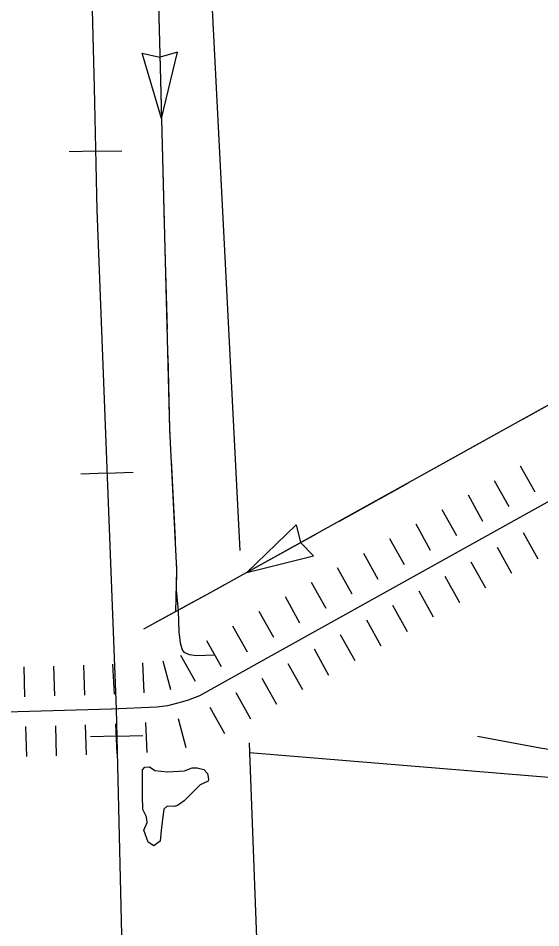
# Model space of a CAD drawing. Extents: x 1164457 to 1439835, y 1590918 to 1773502.
# Drawn here: x 1297898 to 1300519, y 1618149 to 1622712 of the extents above; entities that cross this region are included whole.
import ezdxf

# ---------------------------------------------------------------- set-up
doc = ezdxf.new("R2010")
doc.units = 0
for name, color, linetype in [('Level 29', 7, 'Continuous'), ('Level 35', 7, 'Continuous'), ('Level 4', 7, 'Continuous'), ('Level 40', 7, 'Continuous'), ('Level 43', 7, 'Continuous'), ('Level 5', 7, 'Continuous')]:
    doc.layers.add(name, color=color, linetype=linetype)

msp = doc.modelspace()

# ---------------------------------------------------------------- linework, layer by layer
at = {"layer": 'Level 29'}
for p, q in [((1300416, 1620466.3), (1300488.9, 1620335.2)), ((1300416, 1620466.3), (1300488.9, 1620335.2)), ((1300284.9, 1620393.4), (1300357.8, 1620262.3)), ((1300153.8, 1620320.5), (1300226.7, 1620189.4)), ((1300022.7, 1620247.6), (1300095.6, 1620116.5)), ((1300022.7, 1620247.6), (1300095.6, 1620116.5)), ((1299891.6, 1620174.7), (1299964.6, 1620043.6)), ((1300430.7, 1620131.2), (1300503.6, 1620000.2)), ((1299760.6, 1620101.8), (1299833.5, 1619970.7)), ((1300299.6, 1620058.3), (1300372.5, 1619927.3)), ((1299629.5, 1620028.9), (1299702.4, 1619897.8)), ((1299629.5, 1620028.9), (1299702.4, 1619897.8)), ((1299498.4, 1619956), (1299571.3, 1619824.9)), ((1300168.6, 1619985.4), (1300241.5, 1619854.3)), ((1300168.6, 1619985.4), (1300241.5, 1619854.3)), ((1300037.5, 1619912.5), (1300110.4, 1619781.4)), ((1299367.3, 1619883.1), (1299440.2, 1619752)), ((1299236.2, 1619810.2), (1299309.1, 1619679.1)), ((1299236.2, 1619810.2), (1299309.1, 1619679.1)), ((1299906.4, 1619839.6), (1299979.3, 1619708.5)), ((1299775.3, 1619766.7), (1299848.2, 1619635.6)), ((1299775.3, 1619766.7), (1299848.2, 1619635.6)), ((1299105.1, 1619737.3), (1299178, 1619606.2)), ((1299644.2, 1619693.8), (1299717.1, 1619562.7)), ((1298973.5, 1619663.5), (1299046.9, 1619532.7)), ((1298842.7, 1619590.1), (1298916.1, 1619459.3)), ((1298842.7, 1619590.1), (1298916.1, 1619459.3)), ((1299513.1, 1619620.9), (1299586, 1619489.8)), ((1299382, 1619548), (1299454.9, 1619416.9)), ((1299382, 1619548), (1299454.9, 1619416.9)), ((1298622.9, 1619488.6), (1298661.5, 1619343.6)), ((1298711.9, 1619516.7), (1298785.3, 1619385.9)), ((1297926.3, 1619457.8), (1297930.6, 1619307.9)), ((1298076.2, 1619462.1), (1298080.5, 1619312.2)), ((1298076.2, 1619462.1), (1298080.5, 1619312.2)), ((1298226.1, 1619466.4), (1298230.5, 1619316.5)), ((1298371.9, 1619470.9), (1298379, 1619321.1)), ((1298521.7, 1619478), (1298528.8, 1619328.2)), ((1298521.7, 1619478), (1298528.8, 1619328.2)), ((1299250.9, 1619475.1), (1299323.8, 1619344)), ((1299120.3, 1619401.9), (1299193.8, 1619271.1)), ((1298989.5, 1619328.5), (1299063, 1619197.7)), ((1298989.5, 1619328.5), (1299063, 1619197.7)), ((1298858.7, 1619255.1), (1298932.2, 1619124.3)), ((1298386.1, 1619171.3), (1298393.2, 1619021.4)), ((1298535.9, 1619178.3), (1298543, 1619028.5)), ((1298535.9, 1619178.3), (1298543, 1619028.5)), ((1298700.1, 1619198.7), (1298738.7, 1619053.7)), ((1297934.9, 1619157.9), (1297939.2, 1619008)), ((1298084.8, 1619162.2), (1298089.1, 1619012.3)), ((1298084.8, 1619162.2), (1298089.1, 1619012.3)), ((1298234.8, 1619166.5), (1298239.1, 1619016.6))]:
    msp.add_line(p, q, dxfattribs=at)
for points in [[(1303667.3, 1622026.9), (1302346, 1621282.3), (1299181, 1619522), (1298807.6, 1619312.4), (1298750, 1619290.8), (1298711, 1619279.2), (1298646.2, 1619261.9), (1298592.8, 1619256.1), (1298364.4, 1619245.3), (1296842.8, 1619201.5), (1296102.6, 1619182.3), (1294933.6, 1619133.5), (1294820.7, 1619125.1), (1294684.3, 1619102.8)], [(1300590, 1619038.3), (1300516, 1619050.4), (1300201.2, 1619108.8)]]:
    msp.add_lwpolyline(points, dxfattribs=at)
at = {"layer": 'Level 35'}
msp.add_lwpolyline([(1298616.2, 1618653.3), (1298610.8, 1618583.3), (1298578.2, 1618560), (1298550.3, 1618578.6), (1298529, 1618638.5), (1298545.5, 1618676.4), (1298542.2, 1618706), (1298524.1, 1618742.2), (1298520.8, 1618813), (1298520.8, 1618921.6), (1298520.8, 1618941.3), (1298534, 1618954.5), (1298557, 1618956.1), (1298583.3, 1618938), (1298647.5, 1618931.5), (1298733, 1618936.4), (1298770.9, 1618951.2), (1298795.6, 1618951.2), (1298828.5, 1618943), (1298848.2, 1618923.2), (1298853.2, 1618895.3), (1298851.5, 1618883.7), (1298810.4, 1618865.6), (1298772.5, 1618827.8), (1298729.8, 1618785), (1298696.9, 1618761.9), (1298680.4, 1618757), (1298645.9, 1618758.6), (1298627.8, 1618743.8), (1298622.8, 1618706), (1298616.2, 1618653.3)], dxfattribs=at)
at = {"layer": 'Level 4'}
for points in [[(1298646.7, 1628114), (1298790.4, 1624400.8), (1298800.9, 1624130.2), (1299009.9, 1620041.5)], [(1299056.4, 1619077.2), (1299058.2, 1619028.4), (1299102.8, 1617830.8)]]:
    msp.add_lwpolyline(points, dxfattribs=at)
at = {"layer": 'Level 40'}
for p, q in [((1298286.4, 1622043.9), (1298154.5, 1622040.8)), ((1298286.4, 1622043.9), (1298418.4, 1622046.9)), ((1298343.6, 1620429.4), (1298211.7, 1620424.3)), ((1298343.6, 1620429.4), (1298475.6, 1620434.4)), ((1298392.1, 1619110.3), (1298260.1, 1619107.1)), ((1298392.1, 1619110.3), (1298524, 1619113.4))]:
    msp.add_line(p, q, dxfattribs=at)
for points in [[(1298326.7, 1629734.2), (1298301.7, 1629654.6), (1298273.6, 1629568), (1298255.7, 1629497), (1298222.5, 1629382.3), (1298204.9, 1629290.8), (1298180, 1629175.4), (1298156.5, 1628996.3), (1298141.8, 1628856.5), (1298131.5, 1628759.7), (1298128.6, 1628662.8), (1298124.2, 1628560), (1298121.3, 1628354.6), (1298124.2, 1628162.3), (1298131.5, 1627890.9), (1298140.3, 1627495.5), (1298156.5, 1627102.1), (1298227.6, 1624373.6), (1298279, 1622364.1), (1298293.3, 1621748.4)], [(1298326.7, 1629734.2), (1298301.7, 1629654.6), (1298273.6, 1629568), (1298255.7, 1629497), (1298222.5, 1629382.3), (1298204.9, 1629290.8), (1298180, 1629175.4), (1298156.5, 1628996.3), (1298141.8, 1628856.5), (1298131.5, 1628759.7), (1298128.6, 1628662.8), (1298124.2, 1628560), (1298121.3, 1628354.6), (1298124.2, 1628162.3), (1298131.5, 1627890.9), (1298140.3, 1627495.5), (1298156.5, 1627102.1), (1298227.6, 1624373.6), (1298279, 1622364.1), (1298293.3, 1621748.4)], [(1298293.3, 1621748.4), (1298388.8, 1619245.6), (1298483.7, 1615285.7), (1298508.4, 1614470.8)], [(1298293.3, 1621748.4), (1298388.8, 1619245.6), (1298483.7, 1615285.7), (1298508.4, 1614470.8)]]:
    msp.add_lwpolyline(points, dxfattribs=at)
at = {"layer": 'Level 43'}
for p, q in [((1298617.5, 1622207.6), (1298520.2, 1622536.7)), ((1298520.2, 1622536.7), (1298609, 1622515.4)), ((1298697.8, 1622541.3), (1298610.2, 1622515.4)), ((1298617.5, 1622207.6), (1298697.8, 1622541.3)), ((1299045.5, 1619931.5), (1299292.2, 1620170)), ((1299292.2, 1620170), (1299314.4, 1620081.4)), ((1299378.5, 1620014.7), (1299315, 1620080.4)), ((1299045.5, 1619931.5), (1299378.5, 1620014.7))]:
    msp.add_line(p, q, dxfattribs=at)
for points in [[(1307317, 1631764.1), (1306515.2, 1628406), (1306483.8, 1628291.8), (1306471.6, 1628246.4), (1306468.7, 1628237.9), (1306459.4, 1628221.5), (1306439.8, 1628182.6), (1304622.7, 1624474.5), (1304226.8, 1623677.4), (1303818.9, 1622842.8), (1303762.8, 1622735.4), (1303710.6, 1622627.4), (1303678.7, 1622571.7), (1303650, 1622504.6), (1303630.9, 1622495.3), (1303573.6, 1622469.2), (1303338, 1622335), (1302796.9, 1622025.2), (1301251.4, 1621155.9), (1298860.6, 1619828.9), (1298526, 1619647.2)], [(1298445.7, 1628210.7), (1298458.3, 1628091.1), (1298468.3, 1627859.1), (1298471.2, 1627544.1), (1298497.6, 1626625.3), (1298607.6, 1622593.2), (1298657.5, 1620650.4), (1298692.3, 1619944.6), (1298689.7, 1619843.4), (1298701.1, 1619738.4), (1298703.7, 1619633.4), (1298711.2, 1619579.1), (1298720, 1619543.6), (1298728.9, 1619531), (1298755.5, 1619519.6), (1298793.4, 1619514.5), (1298837.7, 1619517.1), (1298879.9, 1619518.7)], [(1298607.3, 1622603.5), (1298607.6, 1622593.2), (1298617.5, 1622207.6)], [(1298620.9, 1622075.7), (1298626, 1621877.7)], [(1298626, 1621877.7), (1298631, 1621679.8)], [(1298634.4, 1621547.8), (1298644.6, 1621152)], [(1298648, 1621020), (1298657.5, 1620650.4), (1298658.8, 1620624.2)], [(1300776.7, 1620892.4), (1300430.5, 1620700.2)], [(1300315, 1620636.2), (1299968.8, 1620444)], [(1298665.3, 1620492.3), (1298684.8, 1620096.8)], [(1299853.4, 1620379.9), (1299507.1, 1620187.7)], [(1299391.7, 1620123.7), (1299045.5, 1619931.5)], [(1298691.3, 1619965), (1298692.3, 1619944.6), (1298687, 1619734.6)], [(1298930.1, 1619867.4), (1298860.6, 1619828.9), (1298756.4, 1619772.3)], [(1298756.4, 1619772.3), (1298582.4, 1619677.8)]]:
    msp.add_lwpolyline(points, dxfattribs=at)
at = {"layer": 'Level 5'}
msp.add_lwpolyline([(1299058.2, 1619028.4), (1302483.8, 1618746.2)], dxfattribs=at)

doc.saveas('drawing.dxf')
